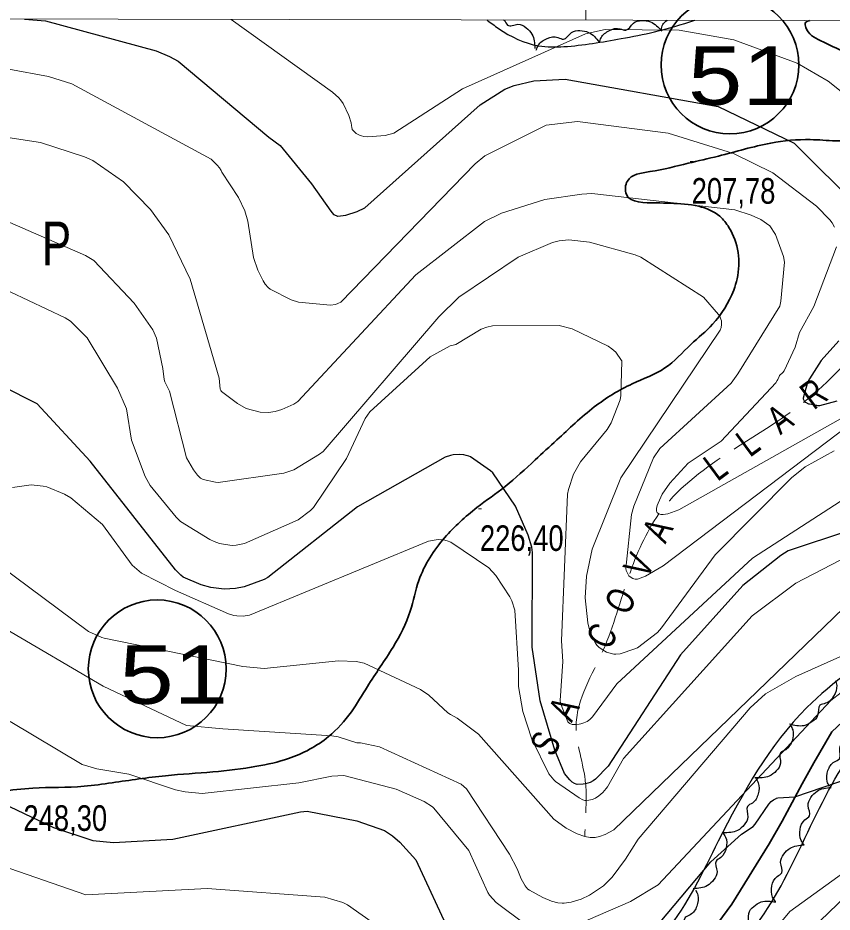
# Model space of a CAD drawing. Extents: x 483847 to 488453, y 4383581 to 4386795.
# Drawn here: x 484305.8 to 484584.2, y 4386142.3 to 4386448.1 of the extents above; entities that cross this region are included whole.
import ezdxf
from ezdxf.enums import TextEntityAlignment as Align

# ---------------------------------------------------------------- set-up
doc = ezdxf.new("R2010")
doc.units = 0
doc.header["$LTSCALE"] = 3.8
doc.linetypes.add('LONG_DASHED', pattern=[7.5, 6, -1.5])
for name, color, linetype, lineweight in [('1', 7, 'Continuous', 13), ('13', 7, 'Continuous', 25), ('15', 7, 'LONG_DASHED', 13), ('27', 7, 'Continuous', 25), ('51', 7, 'Continuous', 13), ('6', 7, 'Continuous', 35), ('7', 7, 'Continuous', 13), ('8', 7, 'Continuous', 25), ('9', 7, 'Continuous', 13)]:
    doc.layers.add(name, color=color, linetype=linetype, lineweight=lineweight)
doc.layers.add('31', color=7, linetype='Continuous')
doc.layers.add('5', color=7, linetype='Continuous')

msp = doc.modelspace()

# ---------------------------------------------------------------- linework, layer by layer
at = {"layer": '1'}
msp.add_line((484500, 4386447.34), (484500, 4386518.7), dxfattribs=at)
msp.add_lwpolyline([(484105.5, 4386448.1), (487681.9, 4386441.2), (487678, 4384129), (484100.5, 4384135.8)], close=True, dxfattribs=at)
at = {"layer": '15'}
msp.add_spline([(484680.2, 4386443.03), (484640.37, 4386390.04), (484621.72, 4386370.21), (484597.41, 4386340.11), (484574.77, 4386316.88), (484524.98, 4386278.49), (484514.71, 4386257.32), (484505.87, 4386231.86), (484496.67, 4386206.49), (484499.92, 4386186.21), (484500.08, 4386180.49), (484499.62, 4386168.19)], degree=3, dxfattribs=at)
at = {"layer": '27'}
for points in [[(484466.15, 4386447.4), (484470.18, 4386444.47), (484483.85, 4386438.52), (484492.47, 4386438.28), (484512.06, 4386441.02), (484523.49, 4386443.3), (484537.21, 4386447.27)], [(484471.85, 4386447.39), (484472.04, 4386447.28), (484473.25, 4386445.62), (484476.79, 4386445.92), (484479.53, 4386444.75), (484481.57, 4386442.51), (484482.54, 4386437.64)], [(484504.6, 4386439.62), (484505.2, 4386441.29), (484508.05, 4386443.8), (484511.7, 4386444.37), (484513.69, 4386443.86), (484516.23, 4386446.34), (484519.1, 4386447.18), (484522.09, 4386446.74), (484525.93, 4386443.6)], [(484746.63, 4386447.39), (484752.88, 4386432.48), (484766.34, 4386422.39), (484800.95, 4386396.9), (484802.87, 4386395.94), (484802.87, 4386394.98), (484802.39, 4386393.53), (484800.95, 4386392.57), (484761.53, 4386397.38), (484744.23, 4386402.19), (484733.18, 4386398.34), (484728.85, 4386395.46), (484725.49, 4386388.73), (484726.45, 4386381.51), (484728.85, 4386374.78), (484752.88, 4386353.14), (484761.53, 4386345.93), (484762.98, 4386343.52), (484761.05, 4386341.6), (484754.32, 4386342.08), (484742.31, 4386343.52), (484690.4, 4386345.45), (484675.02, 4386341.12), (484668.29, 4386335.35), (484663.48, 4386328.62), (484661.08, 4386320.92), (484664.93, 4386312.27), (484676.46, 4386304.09), (484704.34, 4386291.59), (484707.22, 4386288.22), (484707.7, 4386285.82), (484701.46, 4386281.49), (484697.61, 4386279.57), (484688.96, 4386277.65), (484639.45, 4386259.85), (484605.33, 4386235.81), (484575.53, 4386212.25), (484545.25, 4386166.57), (484527.47, 4386135.79), (484521.7, 4386129.06)], [(484525.82, 4386444.07), (484526.3, 4386445.78), (484527.77, 4386447.29)], [(484483.04, 4386437.11), (484483.74, 4386438.74), (484486.74, 4386441.07), (484490.41, 4386441.41), (484492.37, 4386440.78), (484495.06, 4386443.1), (484497.97, 4386443.76), (484500.93, 4386443.14), (484504.57, 4386439.77)], [(484535.83, 4386114.61), (484558.31, 4386138.04), (484593.9, 4386200.81), (484618.71, 4386223.3), (484688.48, 4386262.18), (484689.88, 4386262.65), (484693.63, 4386262.18)], [(484585.33, 4386221.56), (484585.73, 4386219.83), (484584.7, 4386216.18), (484581.95, 4386213.72), (484580.01, 4386213.07), (484579.22, 4386209.6), (484577.27, 4386207.34), (484574.52, 4386206.08), (484569.59, 4386206.62)], [(484569.93, 4386206.23), (484570.7, 4386204.62), (484570.47, 4386200.84), (484568.31, 4386197.85), (484566.55, 4386196.79), (484566.51, 4386193.24), (484565.1, 4386190.61), (484562.68, 4386188.79), (484557.75, 4386188.27)], [(484583.25, 4386185.36), (484582.5, 4386186.97), (484582.75, 4386190.76), (484584.94, 4386193.73), (484586.71, 4386194.77), (484586.77, 4386198.33), (484588.21, 4386200.94), (484590.64, 4386202.74), (484595.58, 4386203.22)], [(484558.05, 4386188.08), (484558.9, 4386186.53), (484558.9, 4386182.73), (484556.92, 4386179.62), (484555.22, 4386178.46), (484555.4, 4386174.91), (484554.14, 4386172.21), (484551.84, 4386170.25), (484546.94, 4386169.44)], [(484574.57, 4386165.36), (484573.57, 4386166.83), (484573.21, 4386170.61), (484574.88, 4386173.9), (484576.46, 4386175.21), (484575.94, 4386178.73), (484576.94, 4386181.54), (484579.04, 4386183.71), (484583.83, 4386184.99)], [(484546.8, 4386169.52), (484547.74, 4386168.01), (484547.94, 4386164.22), (484546.12, 4386161.01), (484544.49, 4386159.76), (484544.85, 4386156.23), (484543.74, 4386153.46), (484541.54, 4386151.38), (484536.7, 4386150.31)], [(484564.79, 4386146), (484563.83, 4386147.49), (484563.58, 4386151.27), (484565.34, 4386154.52), (484566.96, 4386155.78), (484566.54, 4386159.31), (484567.62, 4386162.1), (484569.79, 4386164.2), (484574.61, 4386165.34)], [(484537.53, 4386149.78), (484538.25, 4386148.16), (484537.92, 4386144.38), (484535.68, 4386141.45), (484533.89, 4386140.45), (484533.76, 4386136.89), (484532.27, 4386134.31), (484529.8, 4386132.56), (484524.86, 4386132.17)], [(484550.85, 4386129.27), (484550.27, 4386130.95), (484550.9, 4386134.69), (484553.38, 4386137.43), (484555.25, 4386138.28), (484555.66, 4386141.81), (484557.36, 4386144.27), (484559.96, 4386145.81), (484564.92, 4386145.79)]]:
    msp.add_spline(points, degree=3, dxfattribs=at)
at = {"layer": '51'}
msp.add_lwpolyline([(484550.34, 4386110.77), (484603.74, 4386162.15), (484662.81, 4386218.17), (484698.51, 4386251.84)], dxfattribs=at)
at = {"layer": '6'}
msp.add_lwpolyline([(484540.68, 4386132.52), (484549.93, 4386145.08), (484562.6, 4386165.73), (484567.13, 4386173.42), (484573.89, 4386186.16), (484577.92, 4386193.43), (484584.11, 4386203.94), (484593.25, 4386212.62)], dxfattribs=at)
for centre in [(484549.24, 4386432.01), (484353.46, 4386225.51)]:
    msp.add_circle(centre, 23.55, dxfattribs=at)
msp.add_spline([(484576.61, 4386447.19), (484575.13, 4386446.53), (484575.18, 4386444.85), (484580.13, 4386440.31), (484591.1, 4386435.01), (484598.73, 4386428.86), (484602.1, 4386423.08), (484602.37, 4386415.22), (484599.42, 4386408.45), (484594.78, 4386406.63), (484585.36, 4386406.05), (484576.72, 4386406.48), (484563.21, 4386405.29), (484545.28, 4386400.82), (484534.96, 4386398.38), (484521.91, 4386395.52), (484514.17, 4386392.31), (484513.85, 4386387.73), (484523.95, 4386384.82), (484528.86, 4386384.69), (484538.58, 4386383.69), (484545.75, 4386380.25), (484548.92, 4386376.43), (484552.06, 4386367.9), (484551.7, 4386358.89), (484550.52, 4386355.02), (484543.31, 4386343.35), (484535.9, 4386336.43), (484527.04, 4386328.4), (484515.84, 4386322.97), (484502.88, 4386315.06), (484490.08, 4386303.77), (484482.61, 4386296.93), (484472.42, 4386287.91), (484462.75, 4386280.64), (484451.72, 4386270.36), (484442.91, 4386255.77), (484439.95, 4386245.25), (484434.08, 4386232.96), (484425.31, 4386219.46), (484419.84, 4386210.8), (484412.03, 4386202.36), (484398.36, 4386194.84), (484387.5, 4386192.19), (484372.49, 4386190.28), (484356.35, 4386188.98), (484338.03, 4386186.55), (484328.45, 4386185.35), (484310.94, 4386184.71), (484289, 4386182.56), (484276.75, 4386181.11), (484267.68, 4386175.87), (484262.62, 4386170.12), (484253.51, 4386158.01), (484247.07, 4386147.03), (484239.03, 4386136.69)], degree=3, dxfattribs=at)
at = {"layer": '7'}
for p, q in [((484535.66, 4386398.94), (484536.66, 4386398.94)), ((484463.27, 4386280.2), (484464.27, 4386280.2)), ((484307.22, 4386184.48), (484308.22, 4386184.48))]:
    msp.add_line(p, q, dxfattribs=at)
at = {"layer": '8'}
for points in [[(484308.07, 4386447.71), (484315.28, 4386447.05), (484353.12, 4386436.78), (484357.7, 4386434.9), (484360.58, 4386433.33), (484391.64, 4386407.36), (484395.53, 4386404.51), (484406.2, 4386391.35), (484412.79, 4386381.98), (484413.78, 4386380.85), (484413.79, 4386380.84), (484413.8, 4386380.84), (484413.83, 4386380.83), (484415.08, 4386380.29), (484415.19, 4386380.25), (484417.94, 4386380.65), (484421.78, 4386381.84), (484424.4, 4386383.18), (484463.87, 4386418.4), (484472.35, 4386423.72), (484475.45, 4386424.97), (484482.15, 4386426.58), (484492.96, 4386427.14), (484545.19, 4386417.81), (484571.23, 4386405.25), (484593.77, 4386382.76)], [(484586.48, 4386337.64), (484580.41, 4386330.99), (484576.4, 4386324.62), (484575.79, 4386323.41), (484574.28, 4386318.01), (484574.3, 4386317.89), (484574.77, 4386316.88), (484574.81, 4386316.82), (484574.89, 4386316.74), (484575.03, 4386316.69), (484576.15, 4386316.16), (484576.45, 4386316.08), (484577.67, 4386315.95), (484578.86, 4386315.62), (484579.23, 4386315.58), (484580.02, 4386315.56), (484585.86, 4386317.15)], [(484610.7, 4386279.66), (484569.16, 4386265.84), (484566.69, 4386264.27), (484553.69, 4386253.96), (484532.35, 4386230.34), (484507.62, 4386192.29), (484503.33, 4386187.74), (484502.52, 4386187.21), (484501.45, 4386186.68), (484499.92, 4386186.21), (484499.04, 4386186.06), (484497.04, 4386186.02), (484496.64, 4386186.08), (484496.07, 4386186.27), (484495.35, 4386186.73), (484494.46, 4386187.54), (484492.67, 4386189.77), (484489.38, 4386197.72), (484484.34, 4386214.56), (484481.64, 4386232.97), (484481.74, 4386265.26), (484481.47, 4386267.09), (484480.3, 4386271.23), (484475.93, 4386281.15), (484468.22, 4386292.51), (484467.35, 4386293.24), (484460.57, 4386297.97), (484460, 4386298.21), (484459.06, 4386298.51), (484458.33, 4386298.64), (484456.87, 4386298.75), (484454.61, 4386298.65), (484453.77, 4386298.46), (484451.92, 4386297.87), (484421.93, 4386280.9), (484391.31, 4386256.7), (484390.04, 4386256.05), (484383.18, 4386253.56), (484380.18, 4386252.95), (484376.37, 4386252.78), (484371.77, 4386253.34), (484368.47, 4386254.23), (484362.39, 4386256.88), (484361.48, 4386257.57), (484359.73, 4386259.33), (484330.56, 4386296.52), (484312.39, 4386316.16), (484300.42, 4386322.12)], [(484240.3, 4386208.28), (484318.02, 4386171.29), (484331.47, 4386166.86), (484338.53, 4386166.12), (484358.78, 4386167.26), (484402.45, 4386176.67), (484404.68, 4386176.83), (484421.66, 4386173.5), (484431.13, 4386170.19), (484433.92, 4386168.42), (484436.45, 4386166.24), (484441.92, 4386160.16), (484453.64, 4386134.86)], [(484480.2, 4386112.1), (484483.33, 4386112.22), (484484.68, 4386112.44), (484485.41, 4386112.64), (484509.44, 4386125.23), (484515.71, 4386129.65), (484525.37, 4386138.94), (484542.67, 4386159.55), (484553.21, 4386169.02), (484557.14, 4386171.62), (484557.84, 4386172.38), (484562.53, 4386179.25), (484563.32, 4386180.1), (484564.18, 4386180.76), (484564.99, 4386181.22), (484565.15, 4386181.29), (484565.67, 4386181.46), (484571.39, 4386181.7), (484595.5, 4386189.99)]]:
    msp.add_lwpolyline(points, dxfattribs=at)
at = {"layer": '9'}
for points in [[(484378.75, 4386447.57), (484413.43, 4386422.66), (484415.54, 4386420.77), (484416.14, 4386420.1), (484417, 4386418.86), (484418.97, 4386414.76), (484419.72, 4386412.23), (484419.9, 4386411.33), (484419.94, 4386410.6), (484420.06, 4386410.1), (484420.13, 4386409.96), (484420.21, 4386409.83), (484420.66, 4386409.35), (484421.41, 4386408.68), (484421.48, 4386408.6), (484422.64, 4386407.98), (484423.27, 4386407.74), (484424.12, 4386407.53), (484425.46, 4386407.38), (484431.41, 4386407.85), (484434.4, 4386408.65), (484457.84, 4386423.8), (484499.88, 4386442.59), (484506.59, 4386444.07), (484531.91, 4386443.87), (484550.63, 4386440.64), (484572.27, 4386432.62), (484582.87, 4386426.46), (484600.39, 4386412.43)], [(484584.94, 4386376.49), (484584.17, 4386377.98), (484583.38, 4386379.02), (484578.79, 4386383.74), (484563.89, 4386395.09), (484550.42, 4386401.78), (484528.13, 4386408.64), (484497.16, 4386412.7), (484486.47, 4386411.45), (484465.43, 4386400.96), (484462.19, 4386398.24), (484416.23, 4386350.93), (484415.24, 4386350.42), (484414.39, 4386350.14), (484412.73, 4386349.9), (484401.74, 4386350.84), (484399.27, 4386351.64), (484392.06, 4386355.31), (484391.37, 4386355.92), (484390.38, 4386357.03), (484389.63, 4386358.23), (484387.87, 4386361.81), (484386.38, 4386366.12), (484384.48, 4386378.54), (484383.43, 4386382.07), (484381.21, 4386386.68), (484375.53, 4386395.35), (484375.29, 4386395.9), (484374.77, 4386396.81), (484374.01, 4386397.78), (484371.92, 4386399.82), (484324.33, 4386425.53), (484316.31, 4386428.02), (484289.08, 4386433.12)], [(484590.24, 4386309.02), (484526.43, 4386260.7), (484520.4, 4386257.23), (484517.63, 4386256.17), (484517.62, 4386256.17), (484516.9, 4386256.18), (484516.35, 4386256.28), (484516.04, 4386256.4), (484515.46, 4386256.75), (484514.71, 4386257.32), (484514.71, 4386257.34), (484514.71, 4386257.35), (484513.8, 4386259.14), (484513.71, 4386259.86), (484515.58, 4386278.25), (484516.34, 4386281.13), (484523.14, 4386297.64), (484525.28, 4386300.88), (484549.63, 4386323.25), (484551.99, 4386326.38), (484566.28, 4386349.52), (484566.62, 4386351.25), (484567.84, 4386364.52), (484567.56, 4386366.51), (484564.77, 4386374.02), (484562.86, 4386376.94), (484562.85, 4386376.95), (484562.84, 4386376.99), (484562.83, 4386377), (484559.85, 4386379.11), (484556.52, 4386380.65), (484550.96, 4386382.44), (484502.09, 4386388.04), (484498.59, 4386387.86), (484486.01, 4386385.97), (484471.12, 4386381.31), (484465.33, 4386378.51), (484441.91, 4386360.23), (484401.56, 4386316.93), (484400.22, 4386316.01), (484396.09, 4386314.14), (484393.75, 4386313.45), (484391.5, 4386313.19), (484388.7, 4386313.26), (484383.87, 4386314.57), (484380.9, 4386316.29), (484375.93, 4386319.96), (484375.44, 4386320.37), (484375.24, 4386320.63), (484375.02, 4386321.17), (484374.59, 4386324.87), (484364.73, 4386358.76), (484357.39, 4386373.88), (484351.17, 4386382.58), (484341.93, 4386392.09), (484331.44, 4386399.32), (484328.6, 4386400.56), (484313.52, 4386405.47), (484288.91, 4386409.28)], [(484584.85, 4386300.05), (484574.98, 4386294.53), (484570.33, 4386290.77), (484544.18, 4386264.48), (484525.81, 4386239.57), (484524.5, 4386237.99), (484517.66, 4386232.73), (484516.78, 4386232.32), (484511.74, 4386230.69), (484510.2, 4386230.53), (484509.55, 4386230.56), (484509.14, 4386230.62), (484507.08, 4386231.25), (484505.87, 4386231.86), (484504.46, 4386232.87), (484503.74, 4386233.64), (484503.29, 4386234.25), (484502.55, 4386235.56), (484501.32, 4386238.37), (484500.62, 4386241.24), (484499.79, 4386249.8), (484500.22, 4386257.17), (484502.15, 4386266.38), (484511.9, 4386290.82), (484545.9, 4386341.28), (484546.2, 4386342.19), (484546.37, 4386343.24), (484546.38, 4386344.06), (484546.33, 4386344.46), (484546.16, 4386345.11), (484545.88, 4386345.71), (484545.32, 4386346.66), (484540.2, 4386352.63), (484518.8, 4386366.26), (484516.88, 4386367.05), (484501.22, 4386371.44), (484494.15, 4386372.19), (484490.87, 4386371.89), (484488.54, 4386371.34), (484476.82, 4386366.23), (484456.56, 4386352.56), (484449.71, 4386345.9), (484410.21, 4386299.85), (484408.95, 4386298.91), (484400.11, 4386293.61), (484396.79, 4386292.37), (484374.34, 4386289.28), (484373.43, 4386289.37), (484369.12, 4386290.23), (484368.47, 4386290.58), (484368.27, 4386290.74), (484367.2, 4386291.75), (484365.81, 4386293.52), (484363.51, 4386297.68), (484357.66, 4386320.47), (484356.58, 4386322.56), (484356.08, 4386323.69), (484355.88, 4386324.46), (484355.41, 4386328.26), (484353.26, 4386338.53), (484351.92, 4386341.39), (484345.53, 4386350.53), (484331.81, 4386365.14), (484328.97, 4386366.88), (484303.07, 4386378.14)], [(484527.98, 4386278.55), (484526.43, 4386278.27), (484525.89, 4386278.26), (484525.58, 4386278.31), (484524.98, 4386278.49), (484524.48, 4386278.8), (484524.38, 4386278.91), (484524.29, 4386279.03), (484524.14, 4386279.56), (484524.14, 4386280.19), (484524.17, 4386280.38), (484524.39, 4386281.32), (484524.69, 4386282.19), (484526.09, 4386285.2), (484528.68, 4386288.98), (484535.02, 4386295.84), (484546.28, 4386303.4), (484564.92, 4386323.33), (484565.42, 4386324.06), (484565.62, 4386324.43), (484566.03, 4386325.51), (484566.21, 4386325.78), (484567.27, 4386326.81), (484567.74, 4386327.43), (484571.55, 4386335.45), (484573.04, 4386340.47), (484577.91, 4386349.42), (484585.68, 4386369.79)], [(484303.17, 4386354.47), (484322.03, 4386345.57), (484323.82, 4386344.43), (484329.57, 4386338.71), (484339.94, 4386321.51), (484342.94, 4386314.42), (484344.65, 4386303.68), (484349.35, 4386291.3), (484351.04, 4386288.15), (484359.89, 4386277.35), (484361.41, 4386275.86), (484371.43, 4386269.75), (484372.91, 4386269.02), (484374.78, 4386268.41), (484378.3, 4386267.77), (484379.05, 4386267.71), (484380.43, 4386267.79), (484383.29, 4386268.37), (484401.61, 4386276.44), (484405.83, 4386279.65), (484406.88, 4386280.66), (484418.16, 4386297.38), (484424.53, 4386311.12), (484426.2, 4386313.43)], [(484648.76, 4386345.81), (484531.73, 4386279.85), (484527.98, 4386278.55)], [(484426.2, 4386313.43), (484446.73, 4386332.21), (484453.62, 4386335.93), (484455.14, 4386336.25), (484455.55, 4386336.38), (484464.17, 4386341.66), (484466.13, 4386342.36), (484468.11, 4386342.79), (484490.92, 4386342.9), (484495.32, 4386341.82), (484507.57, 4386335.89), (484508.86, 4386334.99), (484510.19, 4386333.83), (484512.21, 4386330.91), (484512.28, 4386330.78), (484512.26, 4386330.75), (484511.91, 4386318.92), (484511.74, 4386317.54), (484508.59, 4386309.6), (484507.3, 4386307.31), (484498.17, 4386296.28), (484495.81, 4386292.13), (484494.01, 4386286.89), (484493.68, 4386285.22), (484491.62, 4386235.06), (484492.09, 4386228.06), (484491.16, 4386214.65), (484491.28, 4386213.83), (484493.57, 4386207.93), (484493.82, 4386207.41), (484493.92, 4386207.29), (484494.03, 4386207.18), (484494.5, 4386206.88), (484495.27, 4386206.52), (484496.67, 4386206.49), (484497.69, 4386206.58), (484498.26, 4386206.69), (484499.25, 4386207.01), (484500.39, 4386207.56), (484501.3, 4386208.19), (484502.25, 4386209.12), (484510.6, 4386220.38), (484556.99, 4386263.32), (484594.37, 4386287.47)], [(484586.95, 4386262.7), (484571.76, 4386254.77), (484556.8, 4386243.6), (484512.84, 4386194.84), (484507.35, 4386185.13), (484506.94, 4386184.55), (484505.77, 4386183.21), (484504.41, 4386182.04), (484503.29, 4386181.33), (484502.44, 4386180.94), (484502.2, 4386180.85), (484501, 4386180.56), (484500.08, 4386180.49), (484499.63, 4386180.52), (484498.9, 4386180.71), (484497.75, 4386181.35), (484489.6, 4386186.98), (484489.03, 4386187.51), (484487.37, 4386189.59), (484481.52, 4386201.52), (484478.48, 4386210.92), (484477, 4386219.48), (484476.97, 4386225.02), (484475.73, 4386245.63), (484474.74, 4386248.81), (484474.03, 4386250.17), (484469.22, 4386257.47), (484466.87, 4386260.06), (484453.81, 4386268.77), (484452.59, 4386269.28), (484451.35, 4386269.62), (484449.56, 4386269.78), (484446.16, 4386269.16), (484385, 4386243.81), (484382.8, 4386243.56), (484380.63, 4386243.61), (484379.7, 4386243.77), (484377.88, 4386244.28), (484359.7, 4386252.26), (484348.11, 4386258.27), (484344.9, 4386260.95), (484334.81, 4386274.89), (484323.88, 4386283.98), (484321.78, 4386285.19), (484315.71, 4386287.75), (484314.48, 4386288.02), (484310.42, 4386288.4), (484303.97, 4386287.51)], [(484294.24, 4386264.88), (484329.98, 4386238.31), (484334.58, 4386236.2), (484335.31, 4386235.96), (484382.68, 4386226.33), (484390.08, 4386225.58), (484415.45, 4386228.28), (484421.51, 4386228.07), (484424.18, 4386227.42), (484443.46, 4386218.43), (484446.27, 4386216.5), (484452.85, 4386210.45), (484453.73, 4386209.88), (484456.03, 4386208.7), (484463.27, 4386203.18), (484489.03, 4386174.16), (484493.28, 4386171.06), (484497.02, 4386169.08), (484499.62, 4386168.19), (484501.45, 4386167.88), (484503.17, 4386167.89), (484504.65, 4386168.14), (484506.57, 4386168.82), (484509.56, 4386170.44), (484588.04, 4386246.3)], [(484620.98, 4386244.86), (484571.76, 4386222.86), (484561.45, 4386217.02), (484556.11, 4386212.14), (484517.84, 4386167.27), (484513.57, 4386160.42), (484509, 4386154.29), (484506.01, 4386151.31), (484501.29, 4386148.07), (484498.37, 4386146.78), (484494.94, 4386145.73), (484492.59, 4386145.4), (484491.85, 4386145.4), (484490.41, 4386145.56), (484488.24, 4386146.05), (484485.29, 4386147.29), (484480.74, 4386149.78), (484480.18, 4386150.22), (484479.55, 4386150.86), (484479.19, 4386151.37), (484477.92, 4386153.68), (484476.55, 4386157.12), (484473.93, 4386162.15), (484459.15, 4386184.5), (484457.36, 4386186.11), (484429.48, 4386198.88), (484422.93, 4386200.17), (484422.88, 4386200.17), (484421.65, 4386200.16), (484415.28, 4386202.28), (484413.12, 4386202.66), (484375.84, 4386204.96), (484363.51, 4386206.18), (484334.94, 4386219.55), (484301.55, 4386239.22)], [(484587.29, 4386217.41), (484583.75, 4386214.7), (484524.67, 4386151.61), (484515.27, 4386145.98), (484496.56, 4386137.91)], [(484479.28, 4386138.23), (484469.32, 4386145.64), (484467.02, 4386148.16), (484466.45, 4386149.05), (484459.98, 4386163.36), (484448.07, 4386177.84), (484447.54, 4386178.28), (484444.75, 4386180.16), (484435.19, 4386184.39), (484417.25, 4386189), (484413.14, 4386188.77), (484401.91, 4386186.59), (484368.8, 4386182.94), (484363.01, 4386183.5), (484359.68, 4386184.19), (484343.73, 4386189.49), (484332.77, 4386191.35), (484327.76, 4386192.86), (484303.21, 4386207.46)], [(484496.32, 4386105.33), (484496.89, 4386105.07), (484498.06, 4386104.23), (484500.65, 4386101.88), (484502.9, 4386100.71), (484509.76, 4386099.48), (484511.31, 4386099.54), (484524.63, 4386103.21), (484530.1, 4386105.59), (484541.64, 4386112.89), (484553.67, 4386123.14), (484569.71, 4386142.59), (484605.43, 4386168.31)], [(484288.88, 4386162.15), (484329.09, 4386148.23), (484370.49, 4386150.39), (484410.74, 4386147.42), (484416.94, 4386145.58), (484418.54, 4386144.85), (484428.55, 4386137.74)]]:
    msp.add_lwpolyline(points, dxfattribs=at)

# ---------------------------------------------------------------- texts
at = {"layer": '13', "width": 1.25}
for p in [(484553.48, 4386418.34), (484359.09, 4386213.55)]:
    msp.add_text('51', height=20, dxfattribs=at).set_placement(p, align=Align.CENTER)
at = {"layer": '31', "width": 0.75}
msp.add_text('P', height=15, dxfattribs=at).set_placement((484319.04, 4386363.44), align=Align.CENTER)
at = {"layer": '5', "width": 0.75}
for s, rotation, p in [('R', 36.558, (484580.65, 4386315.84)), ('A', 36.558, (484569.03, 4386307.22)), ('L', 36.558, (484558.18, 4386299.18)), ('L', 36.558, (484547.09, 4386290.96)), ('A', 62.337, (484528.64, 4386270.82)), ('V', 62.337, (484522.3, 4386258.75)), ('O', 62.337, (484515.97, 4386246.65)), ('C', 62.337, (484509.65, 4386234.59)), ('A', 62.337, (484496.61, 4386209.71)), ('S', 62.337, (484490.37, 4386197.83))]:
    msp.add_text(s, height=9.49, rotation=rotation, dxfattribs=at).set_placement(p, align=Align.CENTER)
at = {"layer": '7', "width": 0.8}
for s, p in [('207,78', (484536.16, 4386384.57)), ('226,40', (484463.77, 4386265.83)), ('248,30', (484307.72, 4386170.11))]:
    msp.add_text(s, height=8.75, dxfattribs=at).set_placement(p)

doc.saveas('drawing.dxf')
